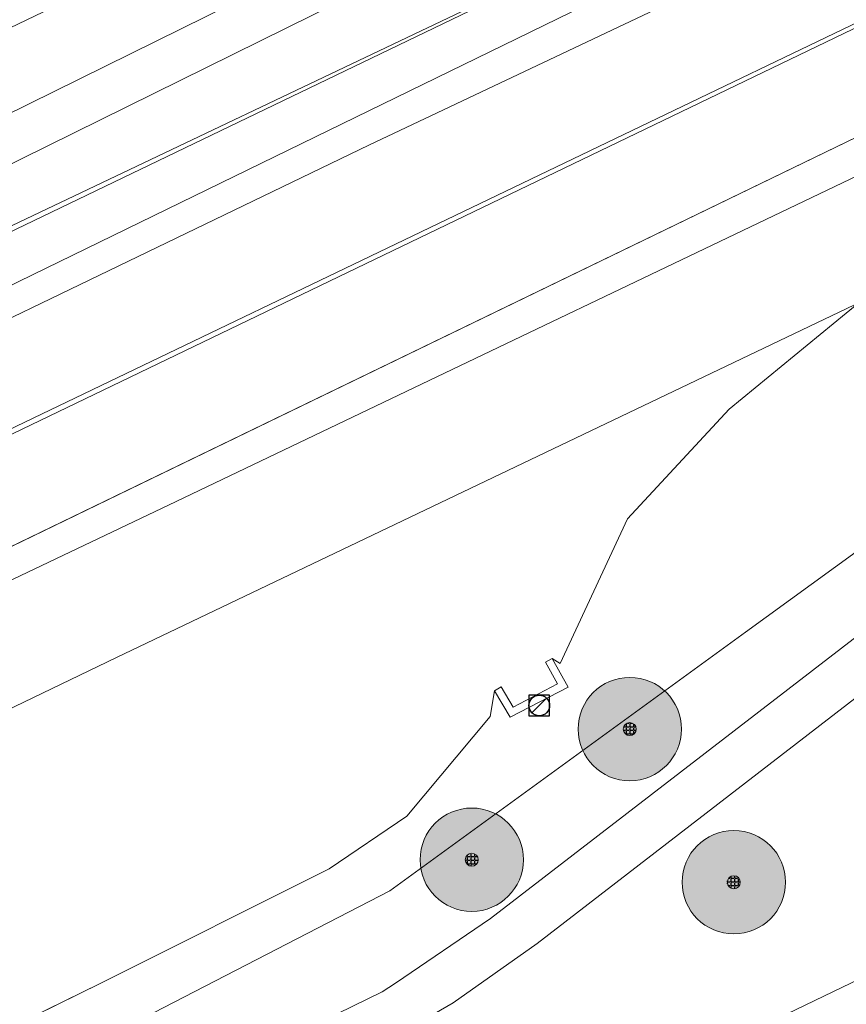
# Model space of a CAD drawing. Header units: metres. Extents: x 163628 to 167676, y 402708 to 405373.
# Tile 311 of 656: x 166383 to 166415, y 404315 to 404353. Entities that reach past the tile are written whole.
import ezdxf

# ---------------------------------------------------------------- set-up
doc = ezdxf.new("R2010")
doc.units = ezdxf.units.M
doc.layers.get('0').update_dxf_attribs({"lineweight": 25})
for name, color, linetype, lineweight in [('X-CA190022.004-UO-BGT_Ondergrond$0$GE_205_SHDWalbescherming_Lijn_GEM', 253, 'Continuous', 9), ('X-CA190022.004-UO-BGT_Ondergrond$0$GE_251_SPRTrein_as_Lijn_GEM', 253, 'Continuous', 9), ('X-CA190022.004-UO-BGT_Ondergrond$0$GE_314_WGDRijbaanLokaleweg_Vlak_GEM', 253, 'Continuous', 9), ('X-CA190022.004-UO-BGT_Ondergrond$0$GE_317_WGDVoetpad_Vlak_GEM', 253, 'Continuous', 9), ('X-CA190022.004-UO-BGT_Ondergrond$0$GE_367_OWGBerm_groenvoorziening_grasenk_GEM', 253, 'Continuous', 9), ('X-CA190022.004-UO-BGT_Ondergrond$0$GE_479_BTDGroenvoorziening_grasenkruida_GEM', 253, 'Continuous', 9), ('X-CA190022.004-UO-BGT_Ondergrond$0$GE_522_WTDWatervlakte_meer_plas_ven_vijver_GEM', 253, 'Continuous', 9), ('X-CA190022.004-UO-BGT_Ondergrond$0$GE_541_OWTOever_slootkant_Vlak_GEM', 253, 'Continuous', 9), ('X-CA190022.004-UO-BGT_Ondergrond$0$GE_661_SHDMuurGroterDan30cm_Vlak_GEM', 253, 'Continuous', 9), ('X-CA190022.004-UO-DWM_Beplanting$0$B-WE-GR-BOOM-S AFKOMSTIG UIT BGT', 252, 'Continuous', 0), ('X-CA190022.004-UO-KAD_Percelen$0$B-WE-KG-GRENS_PERCEEL-GV', 150, 'Continuous', 9), ('X-CA190022.004-UO-WHM_Riolering gemeente_NLCS$0$B-WE-RI-PUT-S', 214, 'Continuous', 15)]:
    doc.layers.add(name, color=color, linetype=linetype, lineweight=lineweight)
doc.layers.add('X-CA190022.004-UO-DWM_Beplanting$0$B-WE-GR-BOOM-S AFKOMSTIG UIT BOMENBESTAND GEMEENTE', color=252, linetype='Continuous')
doc.layers.add('X-CA190022.004-UO-DWM_Beplanting$0$N-GV-GR-GRAS-A-200', color=7, linetype='Continuous')

# ---------------------------------------------------------------- blocks, each defined once
blk = doc.blocks.new('X-CA190022.004-UO-WHM_Riolering gemeente_NLCS$0$B-SRI-PUT_BETON-SO')
blk.add_line((-1.41, -1.41), (1.41, 1.41))
at = {"lineweight": -3, "flags": 128}
blk.add_lwpolyline([(2, -2), (2, 2), (-2, 2), (-2, -2)], close=True, dxfattribs=at)
at = {"lineweight": -3}
blk.add_circle((0, 0), 2, dxfattribs=at)
blk = doc.blocks.new('X-CA190022.004-UO-DWM_Beplanting$0$SGR-BOOM_01-SO')
at = {"linetype": 'ByBlock', "lineweight": 18}
h = blk.add_hatch(color=0, dxfattribs=at)
h.dxf.hatch_style = 1
edge = h.paths.add_edge_path()
edge.add_arc((0, 0), 0.25, 0, 360)
at = {"color": 0, "linetype": 'ByBlock', "lineweight": 18}
for radius in [2, 0.25]:
    blk.add_circle((0, 0), radius, dxfattribs=at)
blk = doc.blocks.new('X-CA190022.004-UO-DWM_Beplanting$0$IMGEOBoom')
at = {"transparency": 33554457}
h = blk.add_hatch(color=256, dxfattribs=at)
h.dxf.hatch_style = 1
edge = h.paths.add_edge_path()
edge.add_arc((0, 0), 100, 0, 360)
edge = h.paths.add_edge_path(flags=17)
edge.add_arc((0, 0), 12.5, 0, 360)
h = blk.add_hatch()
h.set_pattern_fill('ANGLE', color=256)
h.set_pattern_definition([(0, (0, 0), (0, 6.985), [5.08, -1.905]), (90, (0, 0), (-6.985, 4e-16), [5.08, -1.905])])
edge = h.paths.add_edge_path(flags=17)
edge.add_arc((0, 0), 12.5, 0, 360)
at = {"layer": 'X-CA190022.004-UO-DWM_Beplanting$0$N-GV-GR-GRAS-A-200'}
h = blk.add_hatch(color=256, dxfattribs=at)
h.dxf.hatch_style = 1
edge = h.paths.add_edge_path(flags=17)
edge.add_arc((0, 0), 12.5, 0, 360)
at = {"xscale": 50, "yscale": 50, "zscale": 50}
blk.add_blockref('X-CA190022.004-UO-DWM_Beplanting$0$SGR-BOOM_01-SO', (0, 0), dxfattribs=at)

msp = doc.modelspace()

# ---------------------------------------------------------------- linework, layer by layer
at = {"layer": 'X-CA190022.004-UO-BGT_Ondergrond$0$GE_205_SHDWalbescherming_Lijn_GEM'}
for p, q in [((166416.322, 404349.245), (166379.479, 404331.399)), ((166418.986, 404345.212), (166415.087, 404342.036)), ((166415.087, 404342.036), (166410.561, 404338.321)), ((166410.561, 404338.321), (166406.631, 404334.075)), ((166406.631, 404334.075), (166404.028, 404328.478)), ((166401.312, 404326.426), (166398.089, 404322.56)), ((166398.089, 404322.56), (166395.087, 404320.525)), ((166395.087, 404320.525), (166386.221, 404316.087)), ((166386.221, 404316.087), (166357.393, 404301.948))]:
    msp.add_line(p, q, dxfattribs=at)
at = {"layer": 'X-CA190022.004-UO-BGT_Ondergrond$0$GE_251_SPRTrein_as_Lijn_GEM'}
for p, q in [((166371.246, 404339.645), (166418.911, 404362.585)), ((166377.833, 404343.057), (166418.25, 404362.3))]:
    msp.add_line(p, q, dxfattribs=at)
at = {"layer": 'X-CA190022.004-UO-BGT_Ondergrond$0$GE_314_WGDRijbaanLokaleweg_Vlak_GEM', "flags": 128}
msp.add_lwpolyline([(166409.443, 404313.296), (166409.97, 404313.55), (166449.274, 404332.489), (166451.406, 404328.022), (166428.764, 404317.133)], dxfattribs=at)
at = {"layer": 'X-CA190022.004-UO-BGT_Ondergrond$0$GE_317_WGDVoetpad_Vlak_GEM', "flags": 128}
for points in [[(166342.238, 404329.791), (166404.071, 404360.308), (166435.336, 404375.532), (166453.809, 404384.078), (166466.478, 404389.264), (166474.217, 404392.677), (166482.472, 404396.316), (166486.838, 404398.062), (166489.854, 404398.697), (166493.109, 404399.015), (166497.359, 404399.385), (166507.263, 404404.01), (166515.42, 404408.461), (166525.128, 404411.833), (166526.323, 404412.635), (166526.949, 404410.931), (166517.915, 404408.056), (166510.499, 404404.077)], [(166510.499, 404404.077), (166496.004, 404396.996), (166485.622, 404392.477), (166482.521, 404390.319), (166472.438, 404384.747), (166445.618, 404372.569), (166430.112, 404364.408), (166396.617, 404348.536), (166370.157, 404335.762), (166360.989, 404331.599), (166346.198, 404325.076)], [(166345.95, 404325.545), (166375.763, 404339.693), (166445.613, 404373.768), (166473.186, 404387.054), (166482.161, 404391.859), (166484.308, 404393.291), (166495.954, 404398.729), (166490.33, 404398.193), (166488.386, 404397.916), (166486.203, 404397.28), (166477.63, 404393.669), (166468.502, 404389.462), (166460.247, 404385.89), (166450.633, 404380.989), (166437.666, 404374.797), (166417.529, 404364.863), (166399.582, 404356.122), (166379.035, 404345.962), (166336.23, 404325.7)], [(166340.55, 404288.11), (166343.19, 404289.4), (166397.14, 404315.76), (166397.649, 404316.105), (166401.33, 404318.6), (166431.522, 404341.861), (166434.323, 404344.019), (166434.503, 404344.136), (166434.683, 404344.251)], [(166435.349, 404342.495), (166432.615, 404340.385), (166403.13, 404317.63), (166399.89, 404315.34), (166397.496, 404313.957), (166402.219, 404310.574), (166402.963, 404310.577), (166405.688, 404310.56)]]:
    msp.add_lwpolyline(points, dxfattribs=at)
at = {"layer": 'X-CA190022.004-UO-BGT_Ondergrond$0$GE_367_OWGBerm_groenvoorziening_grasenk_GEM', "flags": 128}
for points in [[(166346.319, 404293.688), (166353.516, 404296.863), (166371.19, 404306.124), (166397.437, 404319.67), (166411.2, 404329.69), (166422.295, 404337.743), (166435.629, 404347.422), (166440.199, 404349.78), (166448.982, 404353.979), (166461.925, 404360.168), (166484.81, 404371.11), (166492.1, 404372.959)], [(166434.683, 404344.251), (166434.503, 404344.136), (166434.323, 404344.019), (166431.522, 404341.861), (166401.33, 404318.6), (166397.649, 404316.105), (166397.14, 404315.76), (166343.19, 404289.4), (166340.55, 404288.11)], [(166405.688, 404310.56), (166402.963, 404310.577), (166402.219, 404310.574), (166397.496, 404313.957), (166399.89, 404315.34), (166403.13, 404317.63), (166432.615, 404340.385), (166435.349, 404342.495)], [(166469.845, 404342.402), (166452.469, 404334.029), (166450.821, 404333.235), (166449.274, 404332.489), (166409.97, 404313.55), (166409.443, 404313.296)]]:
    msp.add_lwpolyline(points, dxfattribs=at)
at = {"layer": 'X-CA190022.004-UO-BGT_Ondergrond$0$GE_479_BTDGroenvoorziening_grasenkruida_GEM', "flags": 128}
for points in [[(166346.198, 404325.076), (166360.989, 404331.599), (166370.157, 404335.762), (166396.617, 404348.536), (166430.112, 404364.408), (166445.618, 404372.569), (166472.438, 404384.747), (166482.521, 404390.319), (166485.622, 404392.477), (166496.004, 404396.996), (166510.499, 404404.077), (166517.915, 404408.056), (166526.949, 404410.931), (166528.238, 404407.422)], [(166528.238, 404407.422), (166369.559, 404330.976), (166161.47, 404230.89)], [(166336.23, 404325.7), (166379.035, 404345.962), (166399.582, 404356.122), (166417.529, 404364.863), (166437.666, 404374.797), (166450.633, 404380.989), (166460.247, 404385.89), (166468.502, 404389.462), (166477.63, 404393.669), (166486.203, 404397.28), (166488.386, 404397.916), (166490.33, 404398.193), (166495.954, 404398.729), (166484.308, 404393.291), (166482.161, 404391.859), (166473.186, 404387.054), (166445.613, 404373.768), (166375.763, 404339.693), (166345.95, 404325.545)], [(166435.336, 404375.532), (166404.071, 404360.308), (166342.238, 404329.791)]]:
    msp.add_lwpolyline(points, dxfattribs=at)
at = {"layer": 'X-CA190022.004-UO-BGT_Ondergrond$0$GE_522_WTDWatervlakte_meer_plas_ven_vijver_GEM', "flags": 128}
for points in [[(166350.365, 404306.316), (166353.795, 404307.727), (166358.918, 404310.862), (166363.085, 404313.8), (166366.213, 404317.356), (166372.116, 404326.815), (166373.615, 404328.609), (166379.479, 404331.399), (166416.322, 404349.245), (166422.179, 404351.956), (166485.428, 404382.183), (166502.68, 404384.622), (166522.005, 404394.734), (166529.074, 404402.54)], [(166534.293, 404394.254), (166524.68, 404389.645), (166503.573, 404379.869), (166498.383, 404378.832), (166486.812, 404377.411), (166424.395, 404347.855), (166418.986, 404345.212), (166415.087, 404342.036), (166410.561, 404338.321), (166406.631, 404334.075), (166404.028, 404328.478), (166403.72, 404328.67), (166403.458, 404328.524), (166403.927, 404327.684), (166402.202, 404326.787), (166401.737, 404327.564), (166401.48, 404327.41), (166401.312, 404326.426), (166398.089, 404322.56), (166395.087, 404320.525), (166386.221, 404316.087), (166357.393, 404301.948), (166345.941, 404296.372)]]:
    msp.add_lwpolyline(points, dxfattribs=at)
at = {"layer": 'X-CA190022.004-UO-BGT_Ondergrond$0$GE_541_OWTOever_slootkant_Vlak_GEM', "flags": 128}
for points in [[(166161.47, 404230.89), (166369.559, 404330.976), (166528.238, 404407.422), (166528.892, 404405.641)], [(166529.074, 404402.54), (166522.005, 404394.734), (166502.68, 404384.622), (166485.428, 404382.183), (166422.179, 404351.956), (166416.322, 404349.245), (166379.479, 404331.399), (166373.615, 404328.609), (166372.116, 404326.815), (166366.213, 404317.356), (166363.085, 404313.8), (166358.918, 404310.862), (166353.795, 404307.727), (166350.365, 404306.316)], [(166345.941, 404296.372), (166357.393, 404301.948), (166386.221, 404316.087), (166395.087, 404320.525), (166398.089, 404322.56), (166401.312, 404326.426), (166401.48, 404327.41), (166402.09, 404326.39), (166404.34, 404327.56), (166403.72, 404328.67), (166404.028, 404328.478), (166406.631, 404334.075), (166410.561, 404338.321), (166415.087, 404342.036), (166418.986, 404345.212), (166424.395, 404347.855), (166486.812, 404377.411), (166498.383, 404378.832), (166503.573, 404379.869), (166524.68, 404389.645), (166534.293, 404394.254)], [(166461.925, 404360.168), (166448.982, 404353.979), (166440.199, 404349.78), (166435.629, 404347.422), (166422.295, 404337.743), (166411.2, 404329.69), (166397.437, 404319.67), (166371.19, 404306.124), (166353.516, 404296.863), (166346.319, 404293.688)]]:
    msp.add_lwpolyline(points, dxfattribs=at)
at = {"layer": 'X-CA190022.004-UO-BGT_Ondergrond$0$GE_661_SHDMuurGroterDan30cm_Vlak_GEM', "flags": 128}
msp.add_lwpolyline([(166403.72, 404328.67), (166404.34, 404327.56), (166402.09, 404326.39), (166401.48, 404327.41), (166401.737, 404327.564), (166402.202, 404326.787), (166403.927, 404327.684), (166403.458, 404328.524), (166403.72, 404328.67)], dxfattribs=at)
at = {"layer": 'X-CA190022.004-UO-KAD_Percelen$0$B-WE-KG-GRENS_PERCEEL-GV', "flags": 128}
for points in [[(166343.817, 404307.954), (166386.854, 404328.699), (166426.179, 404347.497), (166472.075, 404369.558), (166512.881, 404389.319), (166544.254, 404404.445), (166579.004, 404421.218), (166607.132, 404434.872), (166603.91, 404437.72), (166603.599, 404437.995), (166574.006, 404423.723), (166534.641, 404404.596), (166499.649, 404387.566), (166488.281, 404382.107), (166462.989, 404369.962), (166420.289, 404349.63), (166389.169, 404334.739), (166343.677, 404313.069)], [(166544.254, 404404.445), (166512.881, 404389.319), (166472.075, 404369.558), (166426.179, 404347.497), (166386.854, 404328.699), (166343.817, 404307.954)], [(166343.677, 404313.069), (166389.169, 404334.739), (166420.289, 404349.63), (166462.989, 404369.962), (166488.281, 404382.107), (166477.921, 404403.62), (166405.703, 404369.055), (166095.059, 404220.376)], [(166114.498, 404224.219), (166422.576, 404372.219), (166472.555, 404396.716), (166478.69, 404384.132), (166428.678, 404359.619), (166120.562, 404211.599)]]:
    msp.add_lwpolyline(points, dxfattribs=at)
msp.add_lwpolyline([(166064, 404184.434), (166120.562, 404211.599), (166428.678, 404359.619), (166478.69, 404384.132), (166472.555, 404396.716), (166422.576, 404372.219), (166114.498, 404224.219), (166065.042, 404200.465), (166064, 404193)], close=True, dxfattribs=at)

# ---------------------------------------------------------------- block references
at = {"layer": 'X-CA190022.004-UO-DWM_Beplanting$0$B-WE-GR-BOOM-S AFKOMSTIG UIT BGT', "xscale": 0.02, "yscale": 0.02, "zscale": 0.02}
msp.add_blockref('X-CA190022.004-UO-DWM_Beplanting$0$IMGEOBoom', (166410.744, 404320.007), dxfattribs=at)
at = {"layer": 'X-CA190022.004-UO-DWM_Beplanting$0$B-WE-GR-BOOM-S AFKOMSTIG UIT BOMENBESTAND GEMEENTE', "xscale": 0.02, "yscale": 0.02, "zscale": 0.02}
for p in [(166406.718, 404325.934), (166400.604, 404320.878), (166410.744, 404320.007)]:
    msp.add_blockref('X-CA190022.004-UO-DWM_Beplanting$0$IMGEOBoom', p, dxfattribs=at)
at = {"layer": 'X-CA190022.004-UO-WHM_Riolering gemeente_NLCS$0$B-WE-RI-PUT-S', "xscale": 0.2, "yscale": 0.2, "zscale": 0.2}
msp.add_blockref('X-CA190022.004-UO-WHM_Riolering gemeente_NLCS$0$B-SRI-PUT_BETON-SO', (166403.216, 404326.848), dxfattribs=at)

doc.saveas('drawing.dxf')
